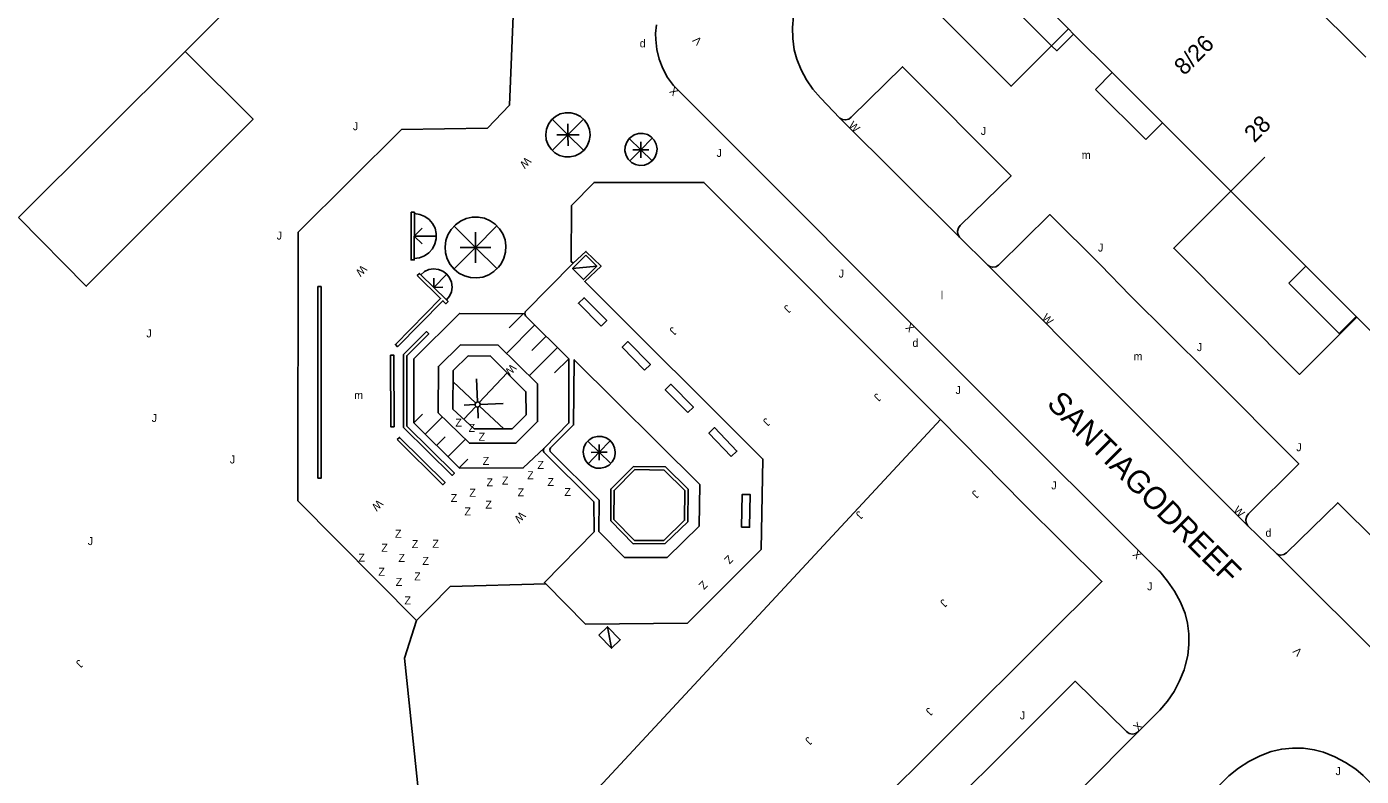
# Model space of a CAD drawing. Extents: x 134999 to 136502, y 457398 to 459002.
# Drawn here: x 135296.2 to 135379.7, y 458719.4 to 458766.3 of the extents above; entities that cross this region are included whole.
import ezdxf

# ---------------------------------------------------------------- set-up
doc = ezdxf.new("R2010")
doc.units = 0
for name, color, linetype in [('RI_DGTB_15', 7, 'Continuous'), ('RI_DGTB_19', 7, 'Continuous'), ('RI_DGTB_29', 7, 'Continuous'), ('RI_DGTB_3', 7, 'Continuous'), ('RI_DGTB_30', 7, 'Continuous'), ('RI_DGTB_31', 7, 'Continuous'), ('RI_DGTB_32', 7, 'Continuous'), ('RI_DGTB_35', 7, 'Continuous'), ('RI_DGTB_36', 7, 'Continuous'), ('RI_DGTB_37', 7, 'Continuous'), ('RI_DGTB_4', 7, 'Continuous'), ('RI_DGTB_43', 7, 'Continuous'), ('RI_DGTB_48', 7, 'Continuous'), ('RI_DGTB_49', 7, 'Continuous'), ('RI_DGTB_53', 7, 'Continuous'), ('RI_DGTB_54', 7, 'Continuous'), ('RI_DGTB_7', 7, 'Continuous')]:
    doc.layers.add(name, color=color, linetype=linetype)

msp = doc.modelspace()

# ---------------------------------------------------------------- linework, layer by layer
at = {"layer": 'RI_DGTB_15'}
msp.add_line((135371.504, 458755.983), (135373.626, 458758.105), dxfattribs=at)
at = {"layer": 'RI_DGTB_19'}
for p, q in [((135330.072, 458759.51), (135329.088, 458760.49)), ((135330.072, 458759.51), (135331.052, 458760.495)), ((135330.072, 458759.51), (135330.07, 458760.204)), ((135330.072, 458759.51), (135329.092, 458758.526)), ((135330.072, 458759.51), (135329.378, 458759.508)), ((135330.072, 458759.51), (135330.766, 458759.512)), ((135330.072, 458759.51), (135331.056, 458758.53)), ((135330.072, 458759.51), (135330.074, 458758.816)), ((135334.615, 458758.576), (135333.903, 458759.277)), ((135334.615, 458758.576), (135335.316, 458759.288)), ((135334.615, 458758.576), (135334.615, 458759.076)), ((135333.931, 458757.881), (135334.615, 458758.576)), ((135334.615, 458758.576), (135334.115, 458758.576)), ((135334.615, 458758.576), (135335.327, 458757.875)), ((135334.615, 458758.576), (135335.115, 458758.576)), ((135334.615, 458758.576), (135334.615, 458758.076)), ((135324.292, 458752.469), (135325.633, 458753.826)), ((135320.469, 458753.178), (135320.959, 458753.664)), ((135320.469, 458753.178), (135321.85, 458753.172)), ((135320.469, 458753.178), (135320.955, 458752.688)), ((135324.292, 458752.469), (135322.949, 458753.796)), ((135324.292, 458752.469), (135324.286, 458753.423)), ((135324.292, 458752.469), (135322.948, 458751.108)), ((135324.292, 458752.469), (135323.338, 458752.463)), ((135324.292, 458752.469), (135325.246, 458752.475)), ((135324.292, 458752.469), (135325.635, 458751.142)), ((135324.292, 458752.469), (135324.298, 458751.515)), ((135321.685, 458749.971), (135321.679, 458750.539)), ((135321.685, 458749.971), (135322.48, 458750.782)), ((135321.685, 458749.971), (135322.253, 458749.977)), ((135327.274, 458748.322), (135326.399, 458747.442)), ((135327.993, 458747.626), (135326.223, 458745.847)), ((135328.702, 458746.921), (135327.817, 458746.032)), ((135329.411, 458746.216), (135327.641, 458744.437)), ((135330.12, 458745.511), (135329.235, 458744.621)), ((135326.264, 458744.634), (135324.53, 458742.771)), ((135324.302, 458742.758), (135322.898, 458744.062)), ((135324.415, 458742.812), (135324.362, 458744.246)), ((135324.314, 458742.528), (135323.568, 458741.725)), ((135324.26, 458742.641), (135323.574, 458742.615)), ((135324.431, 458742.486), (135324.456, 458741.805)), ((135324.544, 458742.54), (135326.065, 458741.127)), ((135324.586, 458742.657), (135326.018, 458742.71)), ((135320.446, 458741.504), (135320.984, 458742.046)), ((135321.154, 458740.799), (135322.232, 458741.882)), ((135321.863, 458740.094), (135322.402, 458740.635)), ((135322.572, 458739.388), (135323.65, 458740.471)), ((135332.022, 458739.66), (135331.304, 458740.357)), ((135332.022, 458739.66), (135331.325, 458738.942)), ((135332.022, 458739.66), (135331.523, 458739.652)), ((135332.022, 458739.66), (135332.014, 458740.159)), ((135332.022, 458739.66), (135332.717, 458740.376)), ((135332.022, 458739.66), (135332.521, 458739.668)), ((135332.022, 458739.66), (135332.744, 458738.96)), ((135332.022, 458739.66), (135332.03, 458739.161)), ((135323.281, 458738.683), (135323.82, 458739.224))]:
    msp.add_line(p, q, dxfattribs=at)
for points in [[(135328.682, 458759.536), (135328.716, 458759.205), (135328.828, 458758.892), (135329.011, 458758.614), (135329.255, 458758.388), (135329.545, 458758.226), (135329.866, 458758.139), (135330.198, 458758.13), (135330.523, 458758.2), (135330.822, 458758.346), (135331.078, 458758.559), (135331.275, 458758.826), (135331.404, 458759.133), (135331.455, 458759.462), (135331.456, 458759.511), (135331.416, 458759.841), (135331.299, 458760.152), (135331.111, 458760.427), (135330.863, 458760.648), (135330.57, 458760.805), (135330.248, 458760.887), (135329.915, 458760.89), (135329.591, 458760.813), (135329.295, 458760.662), (135329.043, 458760.445), (135328.851, 458760.174), (135328.728, 458759.865), (135328.682, 458759.536)], [(135333.635, 458758.499), (135333.701, 458758.225), (135333.841, 458757.98), (135334.044, 458757.784), (135334.293, 458757.652), (135334.569, 458757.596), (135334.85, 458757.618), (135335.114, 458757.719), (135335.326, 458757.876), (135335.502, 458758.096), (135335.609, 458758.357), (135335.64, 458758.638), (135335.59, 458758.915), (135335.466, 458759.168), (135335.275, 458759.376), (135335.034, 458759.523), (135334.762, 458759.596), (135334.48, 458759.59), (135334.21, 458759.506), (135333.975, 458759.35), (135333.903, 458759.278), (135333.74, 458759.048), (135333.649, 458758.781), (135333.635, 458758.499)], [(135320.476, 458754.582), (135320.81, 458754.535), (135321.12, 458754.411), (135321.392, 458754.217), (135321.61, 458753.964), (135321.762, 458753.667), (135321.839, 458753.342), (135321.837, 458753.008), (135321.756, 458752.685), (135321.6, 458752.389), (135321.379, 458752.139), (135321.105, 458751.949), (135320.793, 458751.829), (135320.462, 458751.786)], [(135322.387, 458752.51), (135322.416, 458752.123), (135322.523, 458751.749), (135322.704, 458751.405), (135322.952, 458751.105), (135323.256, 458750.862), (135323.602, 458750.686), (135323.978, 458750.585), (135324.366, 458750.562), (135324.751, 458750.619), (135325.116, 458750.754), (135325.445, 458750.96), (135325.726, 458751.229), (135325.895, 458751.453), (135326.071, 458751.799), (135326.172, 458752.175), (135326.195, 458752.563), (135326.138, 458752.947), (135326.003, 458753.312), (135325.797, 458753.641), (135325.529, 458753.922), (135325.208, 458754.141), (135324.849, 458754.291), (135324.468, 458754.364), (135324.079, 458754.358), (135323.7, 458754.272), (135323.346, 458754.111), (135323.033, 458753.881), (135322.768, 458753.596), (135322.567, 458753.263), (135322.438, 458752.896), (135322.387, 458752.51)], [(135322.485, 458749.188), (135322.671, 458749.423), (135322.789, 458749.699), (135322.83, 458749.995), (135322.791, 458750.293), (135322.676, 458750.569), (135322.491, 458750.806), (135322.251, 458750.985), (135321.972, 458751.095), (135321.675, 458751.128), (135321.379, 458751.081), (135321.105, 458750.957), (135320.874, 458750.766)], [(135328.595, 458739.935), (135327.281, 458738.685), (135323.284, 458738.68), (135320.436, 458741.514), (135320.438, 458745.498), (135323.291, 458748.348), (135327.373, 458748.321)], [(135321.965, 458742.134), (135323.913, 458740.226), (135326.818, 458740.223), (135328.172, 458741.587), (135328.158, 458743.938), (135325.699, 458746.354), (135323.359, 458746.381), (135321.977, 458745.03), (135321.965, 458742.134)], [(135322.886, 458742.359), (135324.216, 458741.123), (135326.583, 458741.128), (135327.457, 458742.011), (135327.446, 458743.446), (135325.231, 458745.672), (135323.824, 458745.685), (135322.903, 458744.778), (135322.886, 458742.359)], [(135324.267, 458742.694), (135324.275, 458742.582), (135324.354, 458742.502), (135324.465, 458742.493), (135324.557, 458742.558), (135324.584, 458742.666), (135324.534, 458742.767), (135324.431, 458742.811), (135324.324, 458742.778), (135324.267, 458742.694)], [(135353.346, 458741.718), (135329.301, 458715.797), (135323.716, 458715.588), (135320.737, 458718.425), (135319.849, 458726.794), (135320.599, 458729.153)], [(135331.023, 458739.694), (135331.054, 458739.413), (135331.162, 458739.152), (135331.338, 458738.931), (135331.569, 458738.768), (135331.836, 458738.676), (135332.118, 458738.662), (135332.393, 458738.727), (135332.639, 458738.867), (135332.836, 458739.069), (135332.969, 458739.319), (135333.027, 458739.595), (135333.029, 458739.661), (135332.989, 458739.941), (135332.873, 458740.198), (135332.69, 458740.413), (135332.454, 458740.569), (135332.184, 458740.652), (135331.901, 458740.656), (135331.628, 458740.582), (135331.387, 458740.435), (135331.197, 458740.226), (135331.072, 458739.972), (135331.023, 458739.694)]]:
    msp.add_lwpolyline(points, dxfattribs=at)
at = {"layer": 'RI_DGTB_3'}
for points in [[(135358.803, 458768.674), (135361.343, 458766.134)], [(135361.343, 458766.134), (135361.667, 458765.81)], [(135361.667, 458765.81), (135364.078, 458763.399)], [(135364.078, 458763.399), (135367.224, 458760.253)], [(135367.224, 458760.253), (135371.498, 458755.978)], [(135371.498, 458755.978), (135376.187, 458751.289)], [(135376.187, 458751.289), (135379.332, 458748.145)], [(135379.332, 458748.145), (135379.371, 458748.106)], [(135379.371, 458748.106), (135381.746, 458745.732)]]:
    msp.add_lwpolyline(points, dxfattribs=at)
at = {"layer": 'RI_DGTB_30'}
for points in [[(135331.188, 458751.981), (135330.357, 458751.148), (135331.044, 458750.462), (135331.875, 458751.295), (135331.188, 458751.981)], [(135331.875, 458751.295), (135330.357, 458751.148)], [(135332.006, 458728.229), (135332.795, 458727.417), (135333.336, 458727.943), (135332.547, 458728.755), (135332.006, 458728.229)], [(135332.547, 458728.755), (135332.795, 458727.417)]]:
    msp.add_lwpolyline(points, dxfattribs=at)
at = {"layer": 'RI_DGTB_32'}
for points in [[(135332.139, 458747.542), (135330.726, 458748.977), (135331.082, 458749.328), (135332.495, 458747.893), (135332.139, 458747.542)], [(135334.864, 458744.802), (135333.462, 458746.239), (135333.82, 458746.588), (135335.222, 458745.151), (135334.864, 458744.802)], [(135337.558, 458742.142), (135336.148, 458743.569), (135336.504, 458743.92), (135337.914, 458742.493), (135337.558, 458742.142)], [(135340.272, 458739.397), (135338.875, 458740.857), (135339.236, 458741.203), (135340.633, 458739.743), (135340.272, 458739.397)], [(135332.745, 458735.378), (135332.75, 458737.364), (135334.172, 458738.78), (135336.164, 458738.75), (135337.579, 458737.349), (135337.555, 458735.324), (135336.142, 458733.957), (135334.15, 458733.949), (135332.745, 458735.378)], [(135332.945, 458735.46), (135334.234, 458734.149), (135336.061, 458734.157), (135337.356, 458735.41), (135337.378, 458737.267), (135336.08, 458738.551), (135334.253, 458738.579), (135332.95, 458737.281), (135332.945, 458735.46)], [(135340.922, 458734.984), (135340.96, 458737.028), (135341.46, 458737.019), (135341.422, 458734.975), (135340.922, 458734.984)]]:
    msp.add_lwpolyline(points, dxfattribs=at)
at = {"layer": 'RI_DGTB_4'}
for p, q in [((135313.827, 458772.383), (135306.141, 458764.725)), ((135379.932, 458764.355), (135372.299, 458771.977)), ((135295.727, 458754.34), (135306.141, 458764.725))]:
    msp.add_line(p, q, dxfattribs=at)
at = {"layer": 'RI_DGTB_48'}
msp.add_lwpolyline([(135306.141, 458764.725), (135310.39, 458760.496), (135299.971, 458750.043), (135295.727, 458754.34)], dxfattribs=at)
at = {"layer": 'RI_DGTB_49'}
for p, q in [((135320.476, 458754.582), (135320.462, 458751.786)), ((135320.874, 458750.766), (135322.485, 458749.188))]:
    msp.add_line(p, q, dxfattribs=at)
for points in [[(135320.476, 458754.582), (135320.476, 458754.672), (135320.276, 458754.673), (135320.262, 458751.686), (135320.462, 458751.685), (135320.462, 458751.786)], [(135320.874, 458750.766), (135320.789, 458750.849), (135320.649, 458750.706), (135322.113, 458749.272), (135319.283, 458746.403), (135319.425, 458746.263), (135322.256, 458749.133), (135322.442, 458748.95), (135322.582, 458749.093), (135322.485, 458749.188)], [(135314.437, 458738.036), (135314.637, 458738.036), (135314.645, 458750.025), (135314.445, 458750.025), (135314.437, 458738.036)], [(135319.795, 458745.78), (135321.23, 458747.205), (135321.371, 458747.063), (135319.995, 458745.697), (135320.003, 458741.303), (135322.97, 458738.356), (135322.829, 458738.214), (135319.803, 458741.22), (135319.795, 458745.78)], [(135318.979, 458745.739), (135319.179, 458745.74), (135319.2, 458741.263), (135319, 458741.262), (135318.979, 458745.739)], [(135319.405, 458740.454), (135319.546, 458740.596), (135322.389, 458737.773), (135322.248, 458737.631), (135319.405, 458740.454)]]:
    msp.add_lwpolyline(points, dxfattribs=at)
at = {"layer": 'RI_DGTB_53'}
msp.add_lwpolyline([(135358.566, 458736.426), (135363.441, 458731.59), (135359.771, 458727.929)], dxfattribs=at)
at = {"layer": 'RI_DGTB_54'}
for p, q in [((135354.54, 458753.115), (135347.065, 458760.556)), ((135356.31, 458751.369), (135354.54, 458753.115)), ((135372.553, 458735.067), (135356.31, 458751.369)), ((135358.566, 458736.426), (135353.346, 458741.718)), ((135374.37, 458733.31), (135372.553, 458735.067)), ((135374.37, 458733.31), (135390.58, 458717.142))]:
    msp.add_line(p, q, dxfattribs=at)
for points in [[(135363.992, 458810.071), (135356.686, 458801.168), (135351.104, 458799.001), (135326.699, 458768.496), (135326.424, 458761.367), (135325.042, 458759.93), (135319.661, 458759.833), (135313.212, 458753.428), (135313.18, 458736.631), (135320.599, 458729.153)], [(135349.907, 458770.434), (135357.769, 458762.543), (135360.295, 458765.081)], [(135335.605, 458766.377), (135335.549, 458765.846), (135335.553, 458765.474), (135335.624, 458764.85), (135335.774, 458764.24), (135336, 458763.654), (135336.299, 458763.102), (135336.665, 458762.592), (135355.839, 458743.392), (135367, 458732.261), (135367.052, 458732.206), (135367.549, 458731.614), (135367.982, 458730.975), (135368.346, 458730.294), (135368.638, 458729.579), (135368.786, 458728.977), (135368.872, 458728.31), (135368.878, 458727.637), (135368.804, 458726.968), (135368.651, 458726.313), (135368.571, 458726.062), (135368.296, 458725.373), (135367.948, 458724.718), (135367.532, 458724.104), (135367.052, 458723.538), (135365.711, 458722.195)], [(135347.065, 458760.556), (135345.851, 458761.815), (135345.383, 458762.357), (135344.979, 458762.949), (135344.642, 458763.581), (135344.379, 458764.247), (135344.215, 458764.83), (135344.116, 458765.522), (135344.096, 458766.22), (135344.157, 458766.916)], [(135360.295, 458765.081), (135361.343, 458766.134)], [(135354.54, 458753.115), (135354.442, 458753.293), (135354.419, 458753.495), (135354.475, 458753.69), (135354.588, 458753.838), (135357.768, 458756.951), (135350.98, 458763.767), (135347.776, 458760.614), (135347.616, 458760.492), (135347.421, 458760.44), (135347.222, 458760.468), (135347.065, 458760.556)], [(135353.346, 458741.718), (135338.566, 458756.538), (135331.702, 458756.533), (135330.292, 458755.087), (135330.264, 458751.587), (135330.402, 458751.479)], [(135379.371, 458748.106), (135375.794, 458744.531), (135367.933, 458752.414), (135371.498, 458755.978)], [(135356.31, 458751.369), (135356.43, 458751.281), (135356.619, 458751.228), (135356.813, 458751.254), (135356.981, 458751.355), (135360.182, 458754.519), (135363.352, 458751.382), (135365.21, 458749.474), (135370.071, 458744.627), (135375.746, 458738.932), (135372.592, 458735.812), (135372.487, 458735.665), (135372.431, 458735.462), (135372.454, 458735.253), (135372.553, 458735.067)], [(135328.691, 458731.43), (135331.163, 458728.927), (135337.536, 458728.976), (135342.136, 458733.594), (135342.25, 458739.24), (135331.12, 458750.337), (135332.145, 458751.291), (135331.191, 458752.218), (135330.402, 458751.479)], [(135330.402, 458751.479), (135327.4, 458748.433), (135327.373, 458748.321)], [(135328.595, 458739.935), (135330.131, 458741.495), (135330.12, 458745.511), (135327.417, 458748.199), (135327.373, 458748.321)], [(135328.939, 458739.832), (135328.968, 458739.719), (135332.011, 458736.669), (135332.003, 458734.721), (135333.609, 458733.091), (135336.267, 458733.077), (135338.275, 458735.053), (135338.308, 458737.647), (135330.466, 458745.452), (135330.417, 458741.373), (135328.974, 458739.943), (135328.939, 458739.832)], [(135328.595, 458739.935), (135328.569, 458739.909), (135328.522, 458739.792), (135328.553, 458739.67), (135331.686, 458736.564), (135331.705, 458734.693), (135328.604, 458731.528), (135328.691, 458731.43)], [(135390.58, 458717.142), (135390.577, 458717.409), (135390.653, 458717.665), (135390.699, 458717.751), (135393.804, 458720.884), (135383.121, 458731.609), (135378.175, 458736.512), (135374.971, 458733.371), (135374.81, 458733.264), (135374.62, 458733.23), (135374.432, 458733.275), (135374.37, 458733.31)], [(135328.691, 458731.43), (135322.699, 458731.269), (135321.458, 458730.002), (135320.599, 458729.153)], [(135263.248, 458721.813), (135290.462, 458694.686), (135308.418, 458676.691), (135331.853, 458700.049), (135348.479, 458716.694), (135359.771, 458727.929)], [(135365.711, 458722.195), (135365.541, 458722.084), (135365.342, 458722.046), (135365.144, 458722.087), (135364.976, 458722.202), (135361.778, 458725.347), (135349.909, 458713.512), (135310.802, 458674.358), (135314.039, 458671.161), (135314.138, 458670.977), (135314.161, 458670.77), (135314.106, 458670.569), (135314.046, 458670.475)], [(135365.711, 458722.195), (135355.219, 458711.653), (135345.165, 458701.672), (135320.488, 458676.953), (135314.046, 458670.475)], [(135356.041, 458704.089), (135371.373, 458719.438), (135371.978, 458719.922), (135372.63, 458720.341), (135373.321, 458720.691), (135374.022, 458720.96), (135374.684, 458721.105), (135375.36, 458721.172), (135376.038, 458721.159), (135376.71, 458721.066), (135377.281, 458720.921), (135377.99, 458720.635), (135378.666, 458720.277), (135379.301, 458719.85), (135379.777, 458719.46), (135392.158, 458707.075)]]:
    msp.add_lwpolyline(points, dxfattribs=at)
at = {"layer": 'RI_DGTB_7'}
msp.add_line((135366.183, 458759.209), (135363.033, 458762.351), dxfattribs=at)
for points in [[(135360.295, 458765.081), (135357.751, 458767.619)], [(135361.667, 458765.81), (135360.618, 458764.759), (135360.295, 458765.081)], [(135363.033, 458762.351), (135364.078, 458763.399)], [(135367.224, 458760.253), (135366.183, 458759.209)], [(135375.128, 458750.23), (135376.187, 458751.289)], [(135379.332, 458748.145), (135378.275, 458747.084), (135375.128, 458750.23)]]:
    msp.add_lwpolyline(points, dxfattribs=at)

# ---------------------------------------------------------------- texts
at = {"layer": 'RI_DGTB_29'}
for p in [(135334.555, 458764.975), (135351.599, 458746.254), (135373.663, 458734.382)]:
    msp.add_text('d', height=0.5, dxfattribs=at).set_placement(p)
at = {"layer": 'RI_DGTB_30'}
for s, height, rotation, p in [('V', 0.5, 134.94641, (135338.486, 458765.41)), ('X', 0.5, 134.94641, (135337.019, 458762.239)), ('W', 0.5, 314.99545, (135347.567, 458760.059)), ('W', 0.5, 225.99804, (135327.457, 458758.159)), ('W', 0.5, 225.99804, (135317.196, 458751.409)), ('W', 0.5, 314.99545, (135359.651, 458748.025)), ('X', 0.499, 135.0896, (135351.773, 458747.464)), ('W', 0.5, 225.99804, (135326.533, 458745.227)), ('W', 0.5, 225.99804, (135318.207, 458736.743)), ('W', 0.5, 314.99545, (135371.619, 458736.004)), ('W', 0.5, 225.99804, (135327.115, 458736.001)), ('X', 0.499, 135.0896, (135365.978, 458733.282)), ('V', 0.5, 134.94641, (135375.997, 458727.21)), ('X', 0.5, 44.96302, (135365.708, 458722.191))]:
    msp.add_text(s, height=height, rotation=rotation, dxfattribs=at).set_placement(p)
at = {"layer": 'RI_DGTB_31'}
for p in [(135316.63, 458759.797), (135355.872, 458759.503), (135339.359, 458758.126), (135311.865, 458752.958), (135363.193, 458752.211), (135346.987, 458750.583), (135303.724, 458746.843), (135369.377, 458745.988), (135354.295, 458743.305), (135304.052, 458741.555), (135375.588, 458739.731), (135308.939, 458738.962), (135360.277, 458737.343), (135300.058, 458733.862), (135366.266, 458731.036), (135358.31, 458722.963), (135378.045, 458719.482)]:
    msp.add_text('J', height=0.5, dxfattribs=at).set_placement(p)
for p in [(135343.742, 458748.92), (135336.593, 458747.539), (135349.367, 458743.391), (135342.435, 458741.844), (135355.486, 458737.335), (135348.24, 458736.034), (135353.511, 458730.523), (135299.5, 458726.738), (135352.608, 458723.746), (135345.07, 458721.917)]:
    msp.add_text('J', height=0.5, rotation=225.99804, dxfattribs=at).set_placement(p)
at = {"layer": 'RI_DGTB_32'}
for p in [(135323.03, 458741.265), (135323.859, 458740.939), (135324.485, 458740.382), (135324.74, 458738.874), (135328.159, 458738.624), (135324.982, 458737.535), (135325.941, 458737.643), (135327.523, 458737.977), (135328.791, 458737.557), (135323.906, 458736.883), (135326.922, 458736.907), (135329.849, 458736.929), (135322.746, 458736.556), (135324.913, 458736.14), (135323.601, 458735.713), (135319.261, 458734.322), (135318.405, 458733.44), (135320.313, 458733.675), (135321.598, 458733.694), (135316.97, 458732.823), (135319.479, 458732.809), (135320.973, 458732.624), (135318.22, 458731.942), (135320.462, 458731.654), (135319.31, 458731.314), (135319.851, 458730.148)]:
    msp.add_text('Z', height=0.5, dxfattribs=at).set_placement(p)
for p in [(135340.084, 458733.27), (135338.487, 458731.675)]:
    msp.add_text('Z', height=0.5, rotation=225.99804, dxfattribs=at).set_placement(p)
at = {"layer": 'RI_DGTB_35'}
msp.add_text('8/26', height=1.054, rotation=44.9918, dxfattribs=at).set_placement((135368.587, 458763.172))
at = {"layer": 'RI_DGTB_36'}
msp.add_text('28', height=1.054, rotation=44.9918, dxfattribs=at).set_placement((135372.97, 458758.973))
at = {"layer": 'RI_DGTB_37'}
msp.add_text('SANTIAGODREEF', height=1.4, rotation=315.07466, dxfattribs=at).set_placement((135359.93, 458742.627))
at = {"layer": 'RI_DGTB_43'}
for s, p in [('m', (135362.181, 458758)), ('l', (135353.374, 458749.233)), ('m', (135365.417, 458745.412)), ('m', (135316.709, 458742.986))]:
    msp.add_text(s, height=0.5, dxfattribs=at).set_placement(p)

doc.saveas('drawing.dxf')
